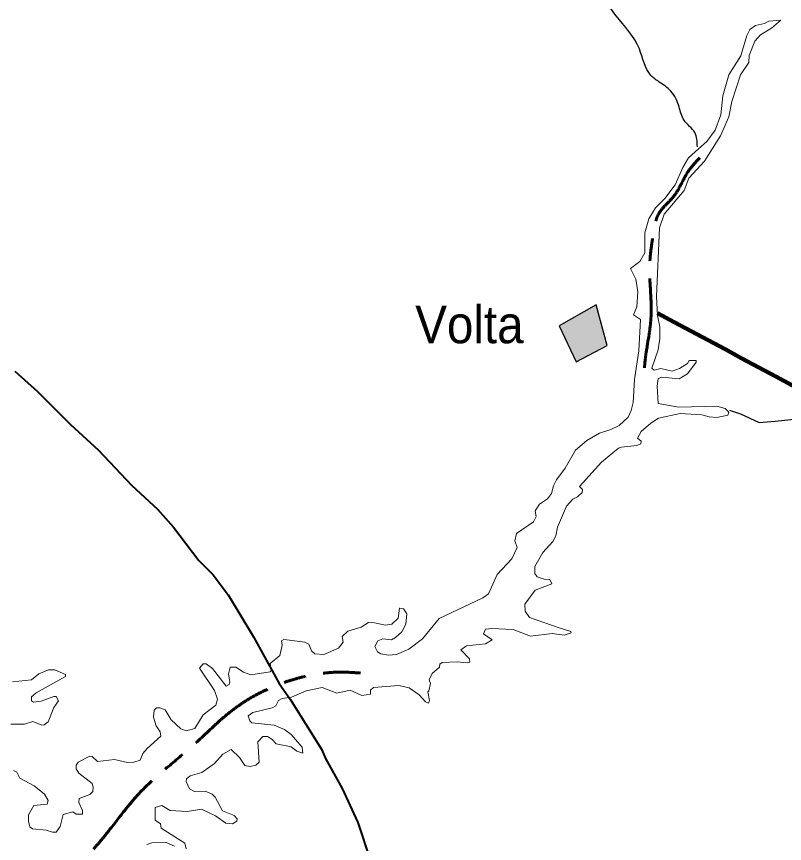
# Model space of a CAD drawing. Extents: x 553962 to 842807, y 8883888 to 9032388.
# Drawn here: x 584132 to 594396, y 8970115 to 8981162 of the extents above; entities that cross this region are included whole.
import ezdxf

# ---------------------------------------------------------------- set-up
doc = ezdxf.new("R2010")
doc.units = 0
doc.header["$LTSCALE"] = 200
doc.linetypes.add('LONG_DASH_SHORT_DASH', pattern=[9.9, 6, -1.2, 1.5, -1.2])
for name, color, linetype, lineweight in [('12', 7, 'Continuous', 25), ('21', 7, 'Continuous', 25), ('24', 7, 'Continuous', 25), ('25', 7, 'Continuous', 13), ('51', 7, 'Continuous', 70), ('7', 7, 'LONG_DASH_SHORT_DASH', 60), ('9', 7, 'Continuous', 90)]:
    doc.layers.add(name, color=color, linetype=linetype, lineweight=lineweight)
doc.layers.add('41', color=7, linetype='Continuous')

msp = doc.modelspace()

# ---------------------------------------------------------------- hatches: boundary and pattern name
at = {"layer": '21'}
msp.add_hatch(color=256, dxfattribs=at).paths.add_polyline_path([(591387.2, 8977029.8), (591614.3, 8976550.1), (592028.7, 8976768.6), (591880.1, 8977309.9)])

# ---------------------------------------------------------------- linework, layer by layer
at = {"layer": '12', "lineweight": 40}
msp.add_lwpolyline([(584108.1, 8976423.9), (584414.4, 8976152.1), (584852.4, 8975709.9), (585227.8, 8975368.9), (585671, 8974897.7), (586014.6, 8974582.2), (586230.8, 8974340.1), (586568.3, 8973894.4), (586761.1, 8973701.7), (586961.6, 8973436.3), (587301, 8972874.3), (587640.4, 8972251.7), (587788.5, 8972042.4), (588207.4, 8971376.7), (588263.1, 8971248.8), (588483.5, 8970850.8), (588695.4, 8970396.6), (588857.5, 8969895.4)], dxfattribs=at)
at = {"layer": '21'}
msp.add_lwpolyline([(591387.2, 8977029.8), (591614.3, 8976550.1), (592028.7, 8976768.6), (591880.1, 8977309.9)], close=True, dxfattribs=at)
at = {"layer": '24'}
msp.add_lwpolyline([(593663, 8975903.4), (593811, 8975854), (594057.8, 8975738.8), (594271.7, 8975755.3), (594567.8, 8975788.2)], dxfattribs=at)
msp.add_spline([(593232.1, 8979422.6), (593198.8, 8979610.9), (593054.8, 8979777.1), (592988.4, 8979954.4), (592877.6, 8980164.9), (592722.6, 8980286.8), (592611.8, 8980375.4), (592456.8, 8980729.9), (592146.7, 8981173.1), (591936.2, 8981505.4), (591869.8, 8981682.7), (591814.4, 8981815.7), (591504.3, 8981904.3), (591316, 8982048.3), (591216.4, 8982148), (591072.4, 8982347.5), (591183.1, 8982491.5), (591526.5, 8982834.9), (591637.2, 8983134.1), (591980.6, 8983211.6), (591958.4, 8983388.9), (591925.2, 8983544), (592146.7, 8983832), (592445.7, 8983865.3), (592589.7, 8983987.2), (592600.8, 8984208.7), (592778, 8984507.9), (592656.1, 8984718.4), (592478.9, 8984851.3), (592456.8, 8985084), (592589.7, 8985228), (592634, 8985394.2), (592645.1, 8985826.3), (592645.1, 8985970.3), (592467.9, 8986191.9), (592423.5, 8986763.6), (592224.2, 8987206.8), (592124.5, 8987461.6), (591847.6, 8987760.7), (591604, 8988037.7), (591482.1, 8988436.5), (591360.3, 8988702.4), (590950.5, 8989079.1), (590806.6, 8989256.4), (590518.6, 8989245.3), (590341.4, 8989422.6), (590031.3, 8989610.9), (589676.9, 8989721.7)], degree=3, dxfattribs=at)
at = {"layer": '25'}
for points in [[(594348, 8981113.9), (594348, 8981113.9), (594223.4, 8981008.9), (594075.8, 8980918.9), (593999.5, 8980834.1), (593923.2, 8980641.1), (593918.7, 8980549.5), (593810.5, 8980383.8), (593691.6, 8980027.2), (593653.2, 8979823), (593541.1, 8979568.9), (593541.1, 8979568.9), (593326.1, 8979230.3), (593118.1, 8979003.2), (593056.2, 8978837.1), (592788.7, 8978522.9), (592727, 8978339.3), (592684.6, 8977422.8), (592701.6, 8977167.9), (592731.3, 8977014.7), (592731.4, 8976862.7), (592710.1, 8976709.1), (592625.3, 8976466.7), (592653, 8976439.2), (592742.2, 8976458.1), (592894.9, 8976424.2), (592992.8, 8976460.4), (593098.8, 8976528.3), (593123.6, 8976567.4), (593214.3, 8976567.6), (593214.6, 8976559.7)], [(594348, 8981113.9), (594348, 8981113.9), (594223.4, 8981008.9), (594075.8, 8980918.9), (593999.5, 8980834.1), (593923.2, 8980641.1), (593918.7, 8980549.5), (593810.5, 8980383.8), (593691.6, 8980027.2), (593653.2, 8979823), (593541.1, 8979568.9), (593541.1, 8979568.9), (593326.1, 8979230.3), (593118.1, 8979003.2), (593056.2, 8978837.1), (592788.7, 8978522.9), (592727, 8978339.3), (592684.6, 8977422.8), (592701.6, 8977167.9), (592731.3, 8977014.7), (592731.4, 8976862.7), (592710.1, 8976709.1), (592625.3, 8976466.7), (592653, 8976439.2), (592742.2, 8976458.1), (592894.9, 8976424.2), (592992.8, 8976460.4), (593098.8, 8976528.3), (593123.6, 8976567.4), (593214.3, 8976567.6), (593214.6, 8976559.7)], [(593249.5, 8979396.5), (593358, 8979493.7), (593470.6, 8979644.5), (593544.9, 8979848.5), (593574.7, 8980103.6), (593653.1, 8980383.1), (593812.7, 8980635), (593893.2, 8980910.4), (593931.4, 8980988.9), (594007.8, 8981044.3), (594131.2, 8981067.8), (594188.7, 8981102), (594348, 8981113.9)], [(593249.5, 8979396.5), (593358, 8979493.7), (593470.6, 8979644.5), (593544.9, 8979848.5), (593574.7, 8980103.6), (593653.1, 8980383.1), (593812.7, 8980635), (593893.2, 8980910.4), (593931.4, 8980988.9), (594007.8, 8981044.3), (594131.2, 8981067.8), (594188.7, 8981102), (594348, 8981113.9)], [(592340.2, 8977796.1), (592463.6, 8977889.9), (592529.4, 8978006.6), (592531.7, 8978272), (592582.8, 8978459.4), (592672, 8978608.1), (592799.5, 8978729.2), (592937.2, 8978913.6), (593037.2, 8979147.4), (593113.6, 8979274.7), (593249.5, 8979396.5)], [(592340.2, 8977796.1), (592463.6, 8977889.9), (592529.4, 8978006.6), (592531.7, 8978272), (592582.8, 8978459.4), (592672, 8978608.1), (592799.5, 8978729.2), (592937.2, 8978913.6), (593037.2, 8979147.4), (593113.6, 8979274.7), (593249.5, 8979396.5)], [(592403.5, 8977160.8), (592376.8, 8977178.1), (592423.3, 8977282.6), (592436.1, 8977486), (592410.8, 8977655.4), (592340.2, 8977796.1)], [(592403.5, 8977160.8), (592376.8, 8977178.1), (592423.3, 8977282.6), (592436.1, 8977486), (592410.8, 8977655.4), (592340.2, 8977796.1)], [(589256.8, 8973257.4), (589304.8, 8973250.5), (589349.5, 8973181.3), (589336.7, 8973046.6), (589282, 8972943.2), (589197.1, 8972864.3), (589143.7, 8972836.4), (589028.8, 8972846.9), (588963.2, 8972823.6), (588920.5, 8972745), (588956.7, 8972674.9), (589003.3, 8972647.2), (589105, 8972632.4), (589208.9, 8972641.3), (589377.1, 8972711), (589557.5, 8972848.9), (589783.1, 8973121.1), (590364.9, 8973397.1), (590439.2, 8973448.1), (590558.2, 8973707.2), (590751.6, 8973917.8), (590821.5, 8974070.5), (590792, 8974157.8), (590815.2, 8974257.2), (591040.4, 8974410.4), (591076.5, 8974482.4), (591063.8, 8974558.8), (591121.2, 8974648.3), (591227.2, 8974720.4), (591282.6, 8974788.8), (591308.2, 8974890.7), (591350.1, 8974974.6), (591465.3, 8975128.4), (591603.2, 8975370.3), (591756.1, 8975500), (591922, 8975597.8), (592075.7, 8975644.8), (592185.6, 8975697.8), (592308.6, 8975810.4), (592349.1, 8975899.9), (592374.4, 8976007.6), (592391.5, 8976313.7), (592449, 8976697.9), (592471.9, 8977116.8), (592403.5, 8977160.8)], [(589256.8, 8973257.4), (589304.8, 8973250.5), (589349.5, 8973181.3), (589336.7, 8973046.6), (589282, 8972943.2), (589197.1, 8972864.3), (589143.7, 8972836.4), (589028.8, 8972846.9), (588963.2, 8972823.6), (588920.5, 8972745), (588956.7, 8972674.9), (589003.3, 8972647.2), (589105, 8972632.4), (589208.9, 8972641.3), (589377.1, 8972711), (589557.5, 8972848.9), (589783.1, 8973121.1), (590364.9, 8973397.1), (590439.2, 8973448.1), (590558.2, 8973707.2), (590751.6, 8973917.8), (590821.5, 8974070.5), (590792, 8974157.8), (590815.2, 8974257.2), (591040.4, 8974410.4), (591076.5, 8974482.4), (591063.8, 8974558.8), (591121.2, 8974648.3), (591227.2, 8974720.4), (591282.6, 8974788.8), (591308.2, 8974890.7), (591350.1, 8974974.6), (591465.3, 8975128.4), (591603.2, 8975370.3), (591756.1, 8975500), (591922, 8975597.8), (592075.7, 8975644.8), (592185.6, 8975697.8), (592308.6, 8975810.4), (592349.1, 8975899.9), (592374.4, 8976007.6), (592391.5, 8976313.7), (592449, 8976697.9), (592471.9, 8977116.8), (592403.5, 8977160.8)], [(593214.6, 8976559.7), (593215.2, 8976544.7), (593099, 8976390.4), (592986.9, 8976322.5), (592758.7, 8976343.4), (592708.2, 8976324.4), (592695.2, 8976224.5), (592709.9, 8975991.5), (592983.9, 8975944.1), (593493.9, 8975956.8), (593602.1, 8975927.4), (593649.1, 8975881.7)], [(593214.6, 8976559.7), (593215.2, 8976544.7), (593099, 8976390.4), (592986.9, 8976322.5), (592758.7, 8976343.4), (592708.2, 8976324.4), (592695.2, 8976224.5), (592709.9, 8975991.5), (592983.9, 8975944.1), (593493.9, 8975956.8), (593602.1, 8975927.4), (593649.1, 8975881.7)], [(593649.1, 8975881.7), (593655, 8975876), (593638.1, 8975835.7), (593493.9, 8975806), (593392, 8975812.4), (593294, 8975840), (593001.4, 8975857), (592713.8, 8975797.2), (592610.3, 8975731.6), (592482.8, 8975616.5), (592429.9, 8975529.9), (592480.5, 8975487.5), (592478.3, 8975455.5), (592423.1, 8975432.1), (592219.4, 8975410.8), (592178.8, 8975393.7), (591951.5, 8975211), (591658.9, 8974884.4), (591696.9, 8974843.5), (591690.4, 8974805.5), (591629, 8974746.2), (591569.4, 8974716.2), (591482.2, 8974622.5), (591361.3, 8974342.6), (591339.9, 8974225.6), (591302.4, 8974150.2), (591167.7, 8974002.3), (591061.7, 8973815.6), (591059.6, 8973722.4), (591091.3, 8973677.8), (591182.8, 8973643.6), (591261.3, 8973639.2), (591286.8, 8973584.3), (591065.8, 8973500.9), (590925.8, 8973310), (590930.2, 8973216.3), (590989.7, 8973133.6), (591386.4, 8972993.6), (591539.1, 8972948.4), (591544.1, 8972929.1)], [(593649.1, 8975881.7), (593655, 8975876), (593638.1, 8975835.7), (593493.9, 8975806), (593392, 8975812.4), (593294, 8975840), (593001.4, 8975857), (592713.8, 8975797.2), (592610.3, 8975731.6), (592482.8, 8975616.5), (592429.9, 8975529.9), (592480.5, 8975487.5), (592478.3, 8975455.5), (592423.1, 8975432.1), (592219.4, 8975410.8), (592178.8, 8975393.7), (591951.5, 8975211), (591658.9, 8974884.4), (591696.9, 8974843.5), (591690.4, 8974805.5), (591629, 8974746.2), (591569.4, 8974716.2), (591482.2, 8974622.5), (591361.3, 8974342.6), (591339.9, 8974225.6), (591302.4, 8974150.2), (591167.7, 8974002.3), (591061.7, 8973815.6), (591059.6, 8973722.4), (591091.3, 8973677.8), (591182.8, 8973643.6), (591261.3, 8973639.2), (591286.8, 8973584.3), (591065.8, 8973500.9), (590925.8, 8973310), (590930.2, 8973216.3), (590989.7, 8973133.6), (591386.4, 8972993.6), (591539.1, 8972948.4), (591544.1, 8972929.1)], [(587744.4, 8972835.9), (587983.9, 8972804.3), (588036.8, 8972776.6), (588075, 8972687.6), (588119.6, 8972647.3), (588237.5, 8972640.8), (588435.9, 8972723.7), (588499.7, 8972804.5), (588483.1, 8972879), (588561.7, 8972951.1), (588739.8, 8973006.3), (588835.7, 8973065.7), (588918.6, 8973063.5), (589063, 8973031.8), (589147.9, 8973046.8), (589234.5, 8973124.8), (589252.7, 8973258), (589256.8, 8973257.4)], [(587744.4, 8972835.9), (587983.9, 8972804.3), (588036.8, 8972776.6), (588075, 8972687.6), (588119.6, 8972647.3), (588237.5, 8972640.8), (588435.9, 8972723.7), (588499.7, 8972804.5), (588483.1, 8972879), (588561.7, 8972951.1), (588739.8, 8973006.3), (588835.7, 8973065.7), (588918.6, 8973063.5), (589063, 8973031.8), (589147.9, 8973046.8), (589234.5, 8973124.8), (589252.7, 8973258), (589256.8, 8973257.4)], [(591544.1, 8972929.1), (591451.2, 8972895.9), (591293, 8972921.2), (591000.3, 8972885.2), (590771.4, 8972974.2), (590482, 8972987.1), (590400.9, 8972976.4), (590375.5, 8972917.5), (590487.9, 8972834.1), (590400.8, 8972781.1), (590146.4, 8972755.6), (590069.9, 8972700.4), (590188.4, 8972581.5), (590190.6, 8972539), (590153.7, 8972526.2), (590022.9, 8972543.1), (589823.3, 8972534.6), (589789.5, 8972511.4), (589784.9, 8972471), (589689.6, 8972386.1), (589647, 8972301.2), (589666, 8972251.4), (589644.9, 8972152.7), (589627.8, 8972139.3), (589651.2, 8972025), (589636.7, 8971991.2), (589636.7, 8971991.2)], [(591544.1, 8972929.1), (591451.2, 8972895.9), (591293, 8972921.2), (591000.3, 8972885.2), (590771.4, 8972974.2), (590482, 8972987.1), (590400.9, 8972976.4), (590375.5, 8972917.5), (590487.9, 8972834.1), (590400.8, 8972781.1), (590146.4, 8972755.6), (590069.9, 8972700.4), (590188.4, 8972581.5), (590190.6, 8972539), (590153.7, 8972526.2), (590022.9, 8972543.1), (589823.3, 8972534.6), (589789.5, 8972511.4), (589784.9, 8972471), (589689.6, 8972386.1), (589647, 8972301.2), (589666, 8972251.4), (589644.9, 8972152.7), (589627.8, 8972139.3), (589651.2, 8972025), (589636.7, 8971991.2), (589636.7, 8971991.2)], [(585111.6, 8971279.2), (585141.3, 8971274.9), (585213.8, 8971211.3), (585443, 8971236.7), (585613.2, 8971196.4), (585698.2, 8971200.7), (585782.6, 8971228.1), (585821.2, 8971315.3), (585878.5, 8971385.4), (586058.9, 8971546.7), (586050.5, 8971606.3), (585999.6, 8971687.1), (585961.4, 8971801.8), (585969.8, 8971897.1), (586004, 8971925.1), (586046.1, 8971927.1), (586118.5, 8971901.5), (586197.3, 8971767.6), (586326.8, 8971644.7), (586399.8, 8971621.3), (586515.7, 8971651), (586626.4, 8971831.7), (586793.9, 8971963.1), (586819.5, 8972043.7), (586777.5, 8972158), (586575.5, 8972456.3), (586626.1, 8972513.3), (586666.5, 8972513.3), (586751.7, 8972453.7), (586934.4, 8972216.2), (586974.5, 8972237.3), (586982.9, 8972274.7), (586964.1, 8972379.9), (586989.7, 8972468.8), (587061.7, 8972470.9), (587164.3, 8972404.8), (587265.6, 8972369), (587521, 8972409.7), (587521, 8972409.7), (587537.4, 8972424.4), (587520.6, 8972519.8), (587652.2, 8972626), (587681.8, 8972766), (587674.8, 8972821.7), (587705.8, 8972841), (587744.4, 8972835.9)], [(585111.6, 8971279.2), (585141.3, 8971274.9), (585213.8, 8971211.3), (585443, 8971236.7), (585613.2, 8971196.4), (585698.2, 8971200.7), (585782.6, 8971228.1), (585821.2, 8971315.3), (585878.5, 8971385.4), (586058.9, 8971546.7), (586050.5, 8971606.3), (585999.6, 8971687.1), (585961.4, 8971801.8), (585969.8, 8971897.1), (586004, 8971925.1), (586046.1, 8971927.1), (586118.5, 8971901.5), (586197.3, 8971767.6), (586326.8, 8971644.7), (586399.8, 8971621.3), (586515.7, 8971651), (586626.4, 8971831.7), (586793.9, 8971963.1), (586819.5, 8972043.7), (586777.5, 8972158), (586575.5, 8972456.3), (586626.1, 8972513.3), (586666.5, 8972513.3), (586751.7, 8972453.7), (586934.4, 8972216.2), (586974.5, 8972237.3), (586982.9, 8972274.7), (586964.1, 8972379.9), (586989.7, 8972468.8), (587061.7, 8972470.9), (587164.3, 8972404.8), (587265.6, 8972369), (587521, 8972409.7), (587521, 8972409.7), (587537.4, 8972424.4), (587520.6, 8972519.8), (587652.2, 8972626), (587681.8, 8972766), (587674.8, 8972821.7), (587705.8, 8972841), (587744.4, 8972835.9)], [(584079, 8972273.4), (584331.8, 8972301), (584432.1, 8972379.7), (584559.6, 8972432.7), (584559.6, 8972432.7), (584644.6, 8972432.6), (584786.6, 8972370.8), (584785.8, 8972347.3), (584395, 8972126.3), (584330, 8972075.8), (584330, 8972018.8), (584357.8, 8972001.5), (584461.6, 8972014.2), (584630.9, 8972080), (584661.4, 8972077.8), (584690.8, 8972022.3), (584629.4, 8971933.2), (584552.9, 8971738.1), (584503.4, 8971697.7), (584472.4, 8971696.2), (584351.2, 8971742.2), (584236.4, 8971708.4), (584057.5, 8971710.4)], [(584079, 8972273.4), (584331.8, 8972301), (584432.1, 8972379.7), (584559.6, 8972432.7), (584559.6, 8972432.7), (584644.6, 8972432.6), (584786.6, 8972370.8), (584785.8, 8972347.3), (584395, 8972126.3), (584330, 8972075.8), (584330, 8972018.8), (584357.8, 8972001.5), (584461.6, 8972014.2), (584630.9, 8972080), (584661.4, 8972077.8), (584690.8, 8972022.3), (584629.4, 8971933.2), (584552.9, 8971738.1), (584503.4, 8971697.7), (584472.4, 8971696.2), (584351.2, 8971742.2), (584236.4, 8971708.4), (584057.5, 8971710.4)], [(589636.7, 8971991.2), (589598.1, 8972007.9), (589513.3, 8972099), (589381.6, 8972192.5), (589241.4, 8972224.5), (588901.3, 8972196.8), (588865.3, 8972162.9), (588863, 8972107.8), (588748.1, 8972092.9), (588748.1, 8972092.9), (588590.9, 8972165), (588412.8, 8972122.6), (588217.3, 8972196.9), (588004.9, 8972152.3), (587806, 8972067.6), (587682, 8972052.4), (587633.2, 8972022.7), (587596.9, 8971954.8), (587546.7, 8971925.3), (587289, 8971866.3), (587229.6, 8971820.7), (587248.6, 8971751), (587275.8, 8971727.9), (587576, 8971693.4), (587711.7, 8971638.2), (587803.3, 8971572.2), (587950.9, 8971402.7), (587960.4, 8971321.1)], [(589636.7, 8971991.2), (589598.1, 8972007.9), (589513.3, 8972099), (589381.6, 8972192.5), (589241.4, 8972224.5), (588901.3, 8972196.8), (588865.3, 8972162.9), (588863, 8972107.8), (588748.1, 8972092.9), (588748.1, 8972092.9), (588590.9, 8972165), (588412.8, 8972122.6), (588217.3, 8972196.9), (588004.9, 8972152.3), (587806, 8972067.6), (587682, 8972052.4), (587633.2, 8972022.7), (587596.9, 8971954.8), (587546.7, 8971925.3), (587289, 8971866.3), (587229.6, 8971820.7), (587248.6, 8971751), (587275.8, 8971727.9), (587576, 8971693.4), (587711.7, 8971638.2), (587803.3, 8971572.2), (587950.9, 8971402.7), (587960.4, 8971321.1)], [(587960.4, 8971321.1), (587960.4, 8971321.1), (587878.2, 8971348.9), (587800.7, 8971404.6), (587601.6, 8971447), (587546.2, 8971506.3), (587484.6, 8971544.6), (587424.8, 8971542.6), (587359.2, 8971474.4), (587373.9, 8971198.8), (587329.3, 8971162.4), (587253.1, 8971141.2), (587184.9, 8971158.2), (587112.5, 8971262.4), (587002, 8971368.3), (586889.7, 8971306.8), (586777.2, 8971181.7), (586606.9, 8971064.6), (586453.7, 8971019.6), (586403.3, 8970977.5), (586399, 8970942.1), (586445.6, 8970844.1), (586509.4, 8970807.7), (586653.8, 8970811.9), (586747.1, 8970773.8), (586785.6, 8970735.2), (586885.5, 8970550.7), (587042.4, 8970487), (587082.7, 8970444.8), (587078.6, 8970412.6), (587019.2, 8970376.5), (586928.2, 8970384.9), (586793.3, 8970485.2), (586602.9, 8970571.8), (586411.7, 8970540), (586184.3, 8970557.1), (586072, 8970620.6), (585986.8, 8970597.1), (585985.1, 8970426.9), (586057, 8970376.2), (586064.4, 8970318.2), (586383.6, 8970117.6), (586398.9, 8970043.2)], [(587960.4, 8971321.1), (587960.4, 8971321.1), (587878.2, 8971348.9), (587800.7, 8971404.6), (587601.6, 8971447), (587546.2, 8971506.3), (587484.6, 8971544.6), (587424.8, 8971542.6), (587359.2, 8971474.4), (587373.9, 8971198.8), (587329.3, 8971162.4), (587253.1, 8971141.2), (587184.9, 8971158.2), (587112.5, 8971262.4), (587002, 8971368.3), (586889.7, 8971306.8), (586777.2, 8971181.7), (586606.9, 8971064.6), (586453.7, 8971019.6), (586403.3, 8970977.5), (586399, 8970942.1), (586445.6, 8970844.1), (586509.4, 8970807.7), (586653.8, 8970811.9), (586747.1, 8970773.8), (586785.6, 8970735.2), (586885.5, 8970550.7), (587042.4, 8970487), (587082.7, 8970444.8), (587078.6, 8970412.6), (587019.2, 8970376.5), (586928.2, 8970384.9), (586793.3, 8970485.2), (586602.9, 8970571.8), (586411.7, 8970540), (586184.3, 8970557.1), (586072, 8970620.6), (585986.8, 8970597.1), (585985.1, 8970426.9), (586057, 8970376.2), (586064.4, 8970318.2), (586383.6, 8970117.6), (586398.9, 8970043.2)], [(584092, 8971088), (584134.5, 8971066.8), (584177.1, 8970988.3), (584368.2, 8970884.1), (584506.1, 8970773.8), (584557, 8970686.9), (584540.2, 8970639.9), (584364.7, 8970623), (584293.8, 8970497.2), (584291.7, 8970412.5), (584311, 8970338.1), (584347.1, 8970310.6), (584528.8, 8970293.7), (584614.4, 8970263.9), (584662.6, 8970267.9), (584714.5, 8970340.6), (584757.2, 8970501.8), (584885.6, 8970535.6), (584929, 8970508.2), (585011.6, 8970506.1), (585015.9, 8970557.2), (584963, 8970661.1), (584969.3, 8970716), (585111.8, 8970769.6), (585154, 8970809.8), (585158.3, 8970866.9), (585141.3, 8970915.8), (584965.3, 8971056), (584926.9, 8971113.6), (584926.9, 8971162.3), (584954.3, 8971200.4), (585111.6, 8971279.2)], [(584092, 8971088), (584134.5, 8971066.8), (584177.1, 8970988.3), (584368.2, 8970884.1), (584506.1, 8970773.8), (584557, 8970686.9), (584540.2, 8970639.9), (584364.7, 8970623), (584293.8, 8970497.2), (584291.7, 8970412.5), (584311, 8970338.1), (584347.1, 8970310.6), (584528.8, 8970293.7), (584614.4, 8970263.9), (584662.6, 8970267.9), (584714.5, 8970340.6), (584757.2, 8970501.8), (584885.6, 8970535.6), (584929, 8970508.2), (585011.6, 8970506.1), (585015.9, 8970557.2), (584963, 8970661.1), (584969.3, 8970716), (585111.8, 8970769.6), (585154, 8970809.8), (585158.3, 8970866.9), (585141.3, 8970915.8), (584965.3, 8971056), (584926.9, 8971113.6), (584926.9, 8971162.3), (584954.3, 8971200.4), (585111.6, 8971279.2)], [(586245.3, 8970079.5), (586131.1, 8970130), (585940.1, 8970123.6), (585874.5, 8970100.3)], [(586245.3, 8970079.5), (586131.1, 8970130), (585940.1, 8970123.6), (585874.5, 8970100.3)]]:
    msp.add_lwpolyline(points, dxfattribs=at)
at = {"layer": '51'}
msp.add_spline([(592045.3, 8966365.8), (592105.7, 8965948), (594116, 8966514), (595498, 8965319.1), (597037.2, 8966136.7), (597979.5, 8965382), (598692.6, 8967300.2), (598221.4, 8968337.9), (598818.2, 8968400.8), (599792, 8969092.6), (600231.7, 8968589.5), (601299.7, 8967960.6), (602901.6, 8966545.5), (604566.4, 8966482.6), (604745.5, 8965696.5), (605405.1, 8964973.2), (606347.4, 8965067.5), (606598.7, 8965916.6), (607760.9, 8966168.1), (606881.4, 8967363.1), (606818.6, 8968966.8), (608671.8, 8969249.8), (610641.3, 8969878.8), (611740.7, 8970224.7), (613019.2, 8969721.5), (613813.8, 8969815.9), (614966.7, 8967143), (615657.7, 8967897.7), (616819.9, 8967551.8), (618578.9, 8965130.4), (619826, 8965948), (620642.7, 8965633.6), (621804.8, 8965948), (623218.3, 8965539.2), (624506.2, 8966105.2), (626233.7, 8967551.8), (628149.5, 8965483.5), (628181, 8964376.2), (628353.9, 8962908.5), (629301.3, 8963064.1), (629808.6, 8963286.1), (631079.5, 8963482.7), (632397.9, 8963531.7), (633735.2, 8964126.9), (635403.4, 8963798.6), (639270.5, 8963331.4), (641424.7, 8962981.9), (643321.9, 8962962.5), (643886.9, 8964740.5), (644763.1, 8965131.4), (647540.5, 8964979.2), (649340.2, 8965613.4), (651021.3, 8966658.1), (652098.8, 8967969.1), (652112.8, 8969176.8), (652061.5, 8969848.1), (652848.6, 8969790.3), (652905.5, 8971456.6), (655366.6, 8972918.5), (655467.9, 8971938.7), (654952.1, 8970029.5), (655937.5, 8968195.9), (657437.3, 8968728.9), (657964, 8969442.1), (658605, 8970350.9), (659181.8, 8970558.1), (659395.9, 8969769.5), (660070.2, 8969323), (660146.3, 8968426.2), (660105.6, 8967692), (661532.3, 8968708.4), (662385.2, 8969131.8), (663773.8, 8967258.4)], degree=3, dxfattribs=at)
at = {"layer": '7'}
for points in [[(592525.2, 8976466.9), (592528.1, 8976506.5), (592612.5, 8977139.6), (592595.6, 8977840.2), (592646.2, 8978279.2), (592713.7, 8978524), (592916.2, 8978760.3), (593118.7, 8979106.4), (593264.9, 8979274.8)], [(583719.8, 8968683.1), (584226, 8969147.1), (585263.8, 8970159.6), (585803.8, 8970817.7), (586453.4, 8971391.4), (587077.8, 8971939.8), (587744.3, 8972277.3), (588469.9, 8972403.9), (588728.8, 8972391.8)]]:
    msp.add_spline(points, degree=3, dxfattribs=at)
at = {"layer": '9'}
msp.add_spline([(592698.5, 8977198.4), (599903.5, 8973292.7), (608459.2, 8968138.2), (612674.8, 8965332.6), (616842, 8962096.4), (620005, 8958671.2), (621134, 8957974.7), (621473.4, 8956805.3), (621586.2, 8956597.5)], degree=3, dxfattribs=at)

# ---------------------------------------------------------------- texts
at = {"layer": '41', "width": 0.95}
msp.add_text('Volta', height=500, dxfattribs=at).set_placement((589461.3, 8976797.6))

doc.saveas('drawing.dxf')
